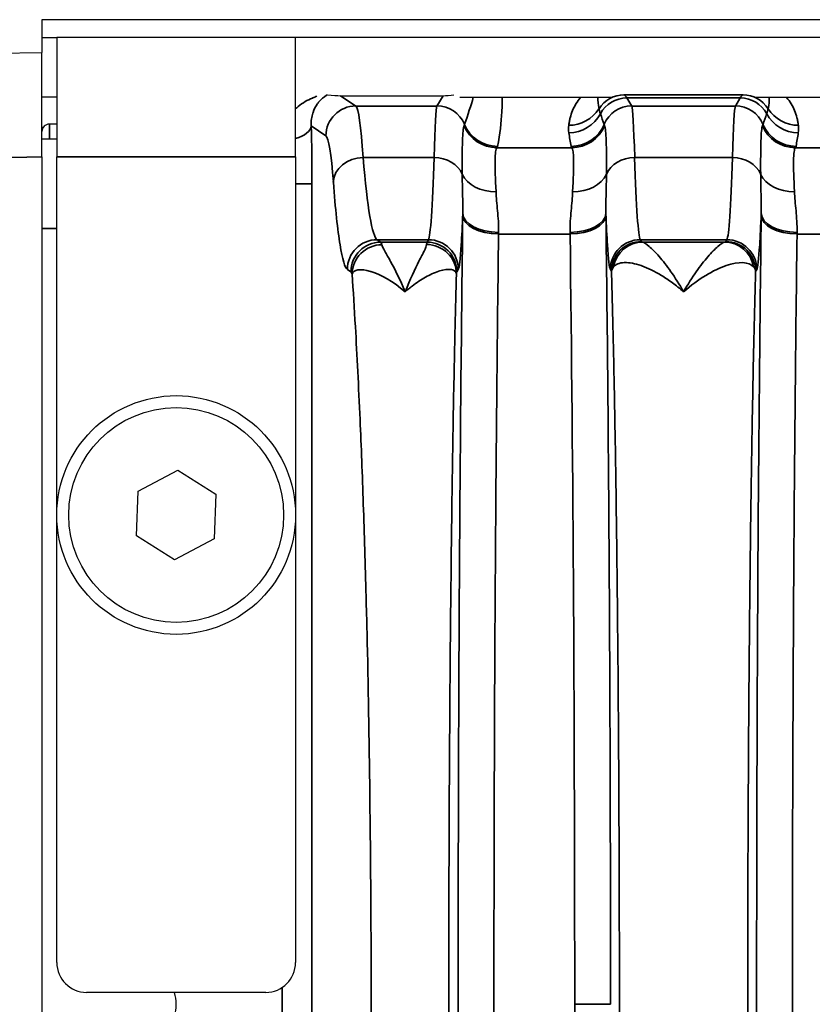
# Model space of a CAD drawing. Header units: millimetres. Extents: x 399 to 6233, y -1870 to 1602.
# Tile 301 of 656: x 4187 to 4200, y 480 to 496. Entities that reach past the tile are written whole.
import ezdxf

# ---------------------------------------------------------------- set-up
doc = ezdxf.new("R2010")
doc.units = ezdxf.units.MM
doc.layers.add('S40', color=7, linetype='Continuous')
doc.layers.add('可見 (ISO)', color=7, linetype='Continuous', lineweight=25)
doc.layers.add('窄部可見 (ISO)', color=7, linetype='Continuous', lineweight=35)

# ---------------------------------------------------------------- blocks, each defined once
blk = doc.blocks.new('S40-下視-02')
at = {"layer": '可見 (ISO)'}
for p, q in [((-56.5, 16.5), (-56.5, 16.2)), ((56.5, 16.5), (-56.5, 16.5)), ((-56.5, 16.2), (-56.5, 15.95)), ((-56.5, 16.2), (-56.25, 16.2)), ((-52.25, 16.2), (-56.25, 16.2)), ((-56.25, 16.2), (-56.25, 14.2)), ((-52.25, 14.2), (-52.25, 16.2)), ((52.25, 16.2), (-52.25, 16.2)), ((-64.842, 15.804), (-56.5, 15.95)), ((-56.5, 14.2), (-56.5, 15.95)), ((-56.25, 15.2), (-56.5, 15.2)), ((-51.5, 15.226), (-49.777, 15.226)), ((-49.5, 15.2), (-46.95, 15.2)), ((-44.55, 15.2), (-41.87, 15.2)), ((-56.5, 14.7), (-56.475, 14.7)), ((-56.25, 14.75), (-56.375, 14.75)), ((-51.169, 14.75), (-51.169, 14.75)), ((-49.91, 14.75), (-49.91, 14.75)), ((-46.59, 14.75), (-46.59, 14.75)), ((-44.91, 14.75), (-44.91, 14.75)), ((-56.25, 14.5), (-56.5, 14.5)), ((-56.5, 14.2), (-56.5, -14.2)), ((-56.25, 0.7), (-56.25, 14.2)), ((-52.25, 14.2), (-52.25, 0.7)), ((-51.202, 10.5), (-51.202, 10.5)), ((-49.596, 10.5), (-49.596, 10.5)), ((-54.885, 8.6), (-54.221, 8.95)), ((-54.221, 8.95), (-53.586, 8.55)), ((-54.914, 7.85), (-54.885, 8.6)), ((-53.586, 8.55), (-53.615, 7.8)), ((-54.279, 7.45), (-54.914, 7.85)), ((-53.615, 7.8), (-54.279, 7.45)), ((-52.75, 0.2), (-55.75, 0.2))]:
    blk.add_line(p, q, dxfattribs=at)
for radius in [2, 1.8]:
    blk.add_circle((-54.25, 8.2), radius, dxfattribs=at)
for centre, radius, start, end in [((-56.375, 14.625), 0.125, 90, 180), ((-55.75, 0.7), 0.5, 180, 270), ((-52.75, 0.7), 0.5, 270, 0), ((-55, 0), 0.75, 344.534, 15.466)]:
    blk.add_arc(centre, radius, start, end, dxfattribs=at)
for centre, major_axis, ratio, start_param, end_param in [((-52.75, 15.56), (1.346, -0.312), 0.087373, 5.606534, 5.922498), ((-49.278, 15.56), (0.703, 0.26), 0.296942, 3.818001, 4.136415)]:
    blk.add_ellipse(centre, major_axis=major_axis, ratio=ratio, start_param=start_param, end_param=end_param, dxfattribs=at)
blk.add_open_spline([(-51.72, 15.243), (-51.719, 15.243), (-51.718, 15.243), (-51.718, 15.243)], degree=3, dxfattribs=at)
at = {"layer": '窄部可見 (ISO)'}
for p, q in [((-51.5, 15.226), (-51.242, 15.054)), ((-49.881, 15.054), (-49.777, 15.226)), ((-46.748, 15.243), (-46.744, 15.241)), ((-46.744, 15.241), (-44.756, 15.241)), ((-44.799, 15.19), (-46.701, 15.19)), ((-46.701, 15.19), (-46.619, 15.054)), ((-44.881, 15.054), (-44.799, 15.19)), ((-44.756, 15.241), (-44.752, 15.243)), ((-51.242, 15.054), (-49.881, 15.054)), ((-46.619, 15.054), (-44.881, 15.054)), ((-56.375, 14.5), (-56.375, 14.75)), ((-51.741, 14.555), (-51.988, 14.719)), ((-48.877, 14.355), (-47.623, 14.355)), ((-43.877, 14.355), (-42.588, 14.355)), ((-56.5, 14.2), (-65.273, 14.047)), ((-52.25, 14.2), (-56.25, 14.2)), ((-51.118, 14.192), (-49.93, 14.192)), ((-46.57, 14.192), (-44.93, 14.192)), ((-52.25, 13.747), (-51.975, 13.747)), ((-51.975, 13.747), (-51.975, -13.747)), ((-56.5, 13), (-56.25, 13)), ((-47.651, 12.909), (-48.849, 12.909)), ((-42.648, 12.909), (-43.849, 12.909)), ((-50.024, 12.814), (-50.883, 12.814)), ((-50.883, 12.814), (-50.823, 12.773)), ((-50.823, 12.773), (-50.048, 12.773)), ((-50.048, 12.773), (-50.024, 12.814)), ((-45.024, 12.814), (-46.476, 12.814)), ((-46.476, 12.814), (-46.457, 12.783)), ((-46.436, 12.773), (-45.064, 12.773)), ((-45.043, 12.783), (-45.024, 12.814)), ((-51.322, 12.274), (-51.382, 12.314)), ((-49.524, 12.314), (-49.548, 12.274)), ((-46.957, 12.283), (-46.976, 12.314)), ((-44.524, 12.314), (-44.543, 12.283)), ((-52.474, -0.283), (-52.474, 0.283)), ((-47.573, 0), (-46.974, 0))]:
    blk.add_line(p, q, dxfattribs=at)
for centre, major_axis, ratio, start_param, end_param in [((-50.252, 13.935), (-1.006, -2.097), 0.194686, 2.059644, 2.308248), ((-46.469, 14.557), (0.641, -0.802), 0.399262, 3.535825, 3.839089), ((-46.744, 14.741), (-0.277, -0.416), 0.999683, 3.729704, 4.736367), ((-46.701, 14.69), (-0.429, -0.257), 0.999172, 4.17245, 5.254458), ((-46.773, -84.793), (0, 100.043), 0.020838, 6.248286, 6.269226), ((-44.727, -84.793), (0, 100.043), 0.020838, 0.01396, 0.034899), ((-44.799, 14.69), (0.429, -0.257), 0.999172, 1.028727, 2.110736), ((-44.756, 14.741), (0.277, -0.416), 0.999683, 1.546818, 2.553481), ((-45.031, 14.557), (-0.641, -0.802), 0.399262, 2.444096, 2.74736), ((-51.242, 14.555), (-0.277, -0.416), 0.998023, 3.730274, 5.299244), ((-51.237, 10.94), (0.013, -4.117), 0.051328, 2.481346, 3.103383), ((-49.883, 10.94), (-0.005, -4.117), 0.020515, 3.17966, 3.801678), ((-49.881, 14.555), (-0.429, 0.257), 0.999172, 4.077035, 5.252328), ((-46.619, 14.555), (-0.429, -0.257), 0.999172, 4.17245, 5.347743), ((-46.617, 10.94), (0.005, -4.117), 0.020515, 2.481507, 3.103525), ((-44.883, 10.94), (-0.005, -4.117), 0.020515, 3.17966, 3.801678), ((-44.881, 14.555), (0.429, -0.257), 0.999172, 0.935442, 2.110736), ((-47.674, 15.329), (0.595, -0.075), 0.998245, 4.838078, 5.844438), ((-47.672, 15.205), (0.594, 0.083), 0.998238, 4.573579, 5.655239), ((3080.78, 17.947), (-3128.282, -0.854), 0.045755, 0.015157, 0.016397), ((-3172.28, 17.947), (3128.282, -0.854), 0.045755, 6.266788, 6.268029), ((-43.828, 15.205), (0.594, -0.083), 0.998238, 3.769539, 4.851199), ((-43.826, 15.329), (0.595, 0.075), 0.998245, 3.58034, 4.5867), ((-52.488, 14.719), (0.5, 0.015), 0.485876, 5.193812, 6.22327), ((-52.06, 13.845), (-0.005, 1.79), 0.047447, 4.657656, 5.222504), ((-52.43, 6.929), (3.014, 7.827), 0.001618, 6.189135, 6.234176), ((-48.877, 14.954), (0.477, -0.364), 0.997266, 4.194851, 5.363923), ((-48.866, 14.977), (0.59, -0.11), 0.998212, 3.721475, 4.896388), ((-47.634, 14.977), (0.59, 0.11), 0.998212, 4.52839, 5.703303), ((-47.623, 14.954), (0.477, 0.364), 0.997266, 4.060855, 5.229927), ((-44.07, 6.929), (-3.014, 7.827), 0.001618, 0.049009, 0.09405), ((-47.43, 6.929), (3.014, 7.827), 0.001618, 6.189135, 6.234176), ((-43.877, 14.954), (0.477, -0.364), 0.997266, 4.194851, 5.363923), ((-43.866, 14.977), (0.59, -0.11), 0.998212, 3.721475, 4.896388), ((-51.736, 10.852), (-0.013, 3.705), 0.057031, 5.622891, 6.244935), ((-46.893, 13.867), (-0.583, 1.898), 0.300773, 1.080395, 1.207191), ((-44.607, 13.867), (0.583, 1.898), 0.300773, 5.075994, 5.20279), ((-60.544, 14.386), (11.679, 0), 0.058758, 6.238419, 6.272371), ((-35.956, 14.386), (-11.679, 0), 0.058758, 0.010815, 0.044766), ((-55.544, 14.386), (11.679, 0), 0.058758, 6.23842, 6.27237), ((-51.118, 13.779), (-0.499, -0.038), 0.826263, 4.648767, 6.190139), ((-50.867, 20.809), (0, 8), 0.055683, 2.544616, 3.106686), ((-50.03, 20.812), (0, -8.003), 0.022251, 0.034889, 0.596848), ((-49.93, 13.779), (0.5, -0.015), 0.826915, 0.361643, 1.596274), ((-46.57, 13.779), (-0.5, -0.015), 0.826915, 4.686911, 5.921542), ((-46.47, 20.812), (0, -8.003), 0.022251, 5.686337, 6.248296), ((-45.03, 20.812), (0, -8.003), 0.022251, 0.034889, 0.596848), ((-44.93, 13.779), (0.5, -0.015), 0.826915, 0.361643, 1.596274), ((-48.892, 14.069), (-0.6, -0.023), 0.752166, 0.306707, 1.54183), ((-47.608, 14.069), (0.6, -0.023), 0.752166, 4.741355, 5.976479), ((-43.892, 14.069), (-0.6, -0.023), 0.752166, 0.306707, 1.54183), ((-48.849, 13.251), (-0.6, 0.008), 0.525274, 0.024614, 1.577589), ((-49.401, 11.829), (-0.008, -3.01), 0.019461, 4.220257, 4.232359), ((-48.849, 13.219), (-0.6, 0.008), 0.516344, 0.024457, 1.577318), ((-47.651, 13.251), (0.6, 0.008), 0.525274, 4.705596, 6.258572), ((-47.651, 13.219), (0.6, 0.008), 0.516344, 4.705867, 6.258728), ((-47.099, 11.829), (-0.008, 3.01), 0.019461, 5.192415, 5.204517), ((-43.849, 13.251), (-0.6, 0.008), 0.525274, 0.024614, 1.577589), ((-44.401, 11.829), (-0.008, -3.01), 0.01946, 4.220267, 4.232368), ((-43.849, 13.219), (-0.6, 0.008), 0.516344, 0.024457, 1.577318), ((-48.801, 11.751), (-0.008, -2.509), 0.023353, 4.220301, 4.232382), ((-47.699, 11.751), (-0.008, 2.509), 0.023353, 5.192398, 5.204479), ((-48.11, 0), (0, 25), 0.02145, 4.712389, 5.255001), ((-43.801, 11.751), (-0.008, -2.508), 0.023353, 4.220304, 4.232385), ((-50.883, 12.314), (-0.277, -0.416), 0.998023, 3.730274, 5.299244), ((-50.823, 12.274), (-0.277, -0.416), 0.998023, 3.730274, 5.299244), ((-50.827, 9.77), (0, 3.006), 0.043632, 6.109925, 6.248313), ((-50.046, 9.774), (0, 3.001), 0.017453, 0.034901, 0.167215), ((-50.048, 12.274), (-0.429, 0.257), 0.999172, 3.682263, 5.252328), ((-50.024, 12.314), (-0.429, 0.257), 0.999172, 3.682263, 5.252328), ((-46.476, 12.314), (-0.429, -0.257), 0.999172, 4.17245, 5.742515), ((-46.436, 12.274), (0.117, 0.486), 0.989056, 0.238805, 1.634834), ((-45.064, 12.274), (-0.117, 0.486), 0.989056, 4.648351, 6.04438), ((-45.024, 12.314), (0.429, -0.257), 0.999172, 0.54067, 2.110736), ((-51.326, 9.772), (0, 2.503), 0.052336, 6.10989, 6.24844), ((-49.547, 9.778), (0, 2.497), 0.020942, 0.034786, 0.167317), ((-48.11, 0), (0, 25), 0.02145, 4.169777, 4.712389)]:
    blk.add_ellipse(centre, major_axis=major_axis, ratio=ratio, start_param=start_param, end_param=end_param, dxfattribs=at)
for points, knots in [([(-52.25, 15.008), (-52.236, 15.02), (-52.222, 15.032), (-52.208, 15.044), (-52.131, 15.107), (-52.048, 15.154), (-51.969, 15.188), (-51.967, 15.189), (-51.965, 15.189), (-51.963, 15.19), (-51.939, 15.2), (-51.916, 15.209), (-51.895, 15.217)], [0.0007788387, 0.0007788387, 0.0007788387, 0.0007788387, 0.0008591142, 0.0008591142, 0.0008591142, 0.0012950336, 0.0012950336, 0.0012950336, 0.0013059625, 0.0013059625, 0.0013059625, 0.0014354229, 0.0014354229, 0.0014354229, 0.0014354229]), ([(-51.718, 15.243), (-51.718, 15.242), (-51.719, 15.242), (-51.72, 15.241), (-51.72, 15.241), (-51.721, 15.241), (-51.722, 15.24), (-51.732, 15.233), (-51.744, 15.226), (-51.758, 15.216), (-51.771, 15.207), (-51.785, 15.196), (-51.799, 15.184), (-51.802, 15.181), (-51.806, 15.177), (-51.81, 15.174), (-51.823, 15.162), (-51.836, 15.148), (-51.849, 15.133), (-51.853, 15.13), (-51.856, 15.126), (-51.859, 15.122), (-51.862, 15.118), (-51.865, 15.115), (-51.868, 15.111), (-51.87, 15.108), (-51.872, 15.106), (-51.874, 15.104), (-51.878, 15.098), (-51.883, 15.091), (-51.888, 15.085), (-51.914, 15.046), (-51.939, 15.001), (-51.958, 14.945), (-51.959, 14.942), (-51.96, 14.939), (-51.961, 14.935), (-51.98, 14.875), (-51.993, 14.806), (-51.988, 14.719)], [0, 0, 0, 0, 0.000012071, 0.000012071, 0.000012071, 0.000023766, 0.000023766, 0.000023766, 0.000205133, 0.000205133, 0.000205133, 0.000386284, 0.000386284, 0.000386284, 0.000434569, 0.000434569, 0.000434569, 0.000603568, 0.000603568, 0.000603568, 0.000645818, 0.000645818, 0.000645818, 0.00068593, 0.00068593, 0.00068593, 0.000709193, 0.000709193, 0.000709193, 0.000772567, 0.000772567, 0.000772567, 0.001138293, 0.001138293, 0.001138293, 0.001158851, 0.001158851, 0.001158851, 0.001545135, 0.001545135, 0.001545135, 0.001545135]), ([(-48.791, 15.2), (-48.789, 15.123), (-48.79, 15.042), (-48.794, 14.957), (-48.803, 14.778), (-48.828, 14.582), (-48.866, 14.378)], [3.9522624, 3.9522624, 3.9522624, 3.9522624, 4.0696423, 4.0696423, 4.0696423, 4.3163862, 4.3163862, 4.3163862, 4.3163862]), ([(-47.674, 14.73), (-47.671, 14.753), (-47.667, 14.775), (-47.663, 14.796), (-47.659, 14.818), (-47.655, 14.838), (-47.65, 14.858), (-47.639, 14.899), (-47.626, 14.939), (-47.61, 14.978), (-47.578, 15.058), (-47.533, 15.132), (-47.477, 15.194), (-47.475, 15.196), (-47.473, 15.198), (-47.471, 15.2)], [2.1358688, 2.1358688, 2.1358688, 2.1358688, 2.1945542, 2.1945542, 2.1945542, 2.25329, 2.25329, 2.25329, 2.3713058, 2.3713058, 2.3713058, 2.612508, 2.612508, 2.612508, 2.6204768, 2.6204768, 2.6204768, 2.6204768]), ([(-44.029, 15.2), (-44.027, 15.198), (-44.025, 15.196), (-44.023, 15.194), (-43.967, 15.132), (-43.922, 15.058), (-43.89, 14.978), (-43.874, 14.939), (-43.861, 14.899), (-43.85, 14.858), (-43.845, 14.838), (-43.841, 14.818), (-43.837, 14.796), (-43.833, 14.775), (-43.829, 14.753), (-43.826, 14.73)], [3.6627085, 3.6627085, 3.6627085, 3.6627085, 3.6706773, 3.6706773, 3.6706773, 3.9118795, 3.9118795, 3.9118795, 4.0298953, 4.0298953, 4.0298953, 4.0886311, 4.0886311, 4.0886311, 4.1473165, 4.1473165, 4.1473165, 4.1473165]), ([(-47.167, 15.008), (-47.164, 14.997), (-47.161, 14.984), (-47.157, 14.971), (-47.153, 14.956), (-47.148, 14.941), (-47.142, 14.924)], [0, 0, 0, 0, 0.001000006, 0.001000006, 0.001000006, 0.00208995, 0.00208995, 0.00208995, 0.00208995]), ([(-44.358, 14.924), (-44.353, 14.939), (-44.348, 14.954), (-44.344, 14.967), (-44.34, 14.982), (-44.336, 14.996), (-44.333, 15.008)], [0, 0, 0, 0, 0.001000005, 0.001000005, 0.001000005, 0.002089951, 0.002089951, 0.002089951, 0.002089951]), ([(-49.458, 13.911), (-49.459, 14.142), (-49.459, 14.326), (-49.454, 14.464), (-49.45, 14.601), (-49.441, 14.688), (-49.428, 14.721)], [0, 0, 0, 0, 0.001125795, 0.001125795, 0.001125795, 0.00225159, 0.00225159, 0.00225159, 0.00225159]), ([(-47.072, 14.721), (-47.059, 14.688), (-47.051, 14.602), (-47.041, 14.327), (-47.041, 14.142), (-47.042, 13.911)], [0, 0, 0, 0, 0.001138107, 0.001138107, 0.002276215, 0.002276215, 0.002276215, 0.002276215]), ([(-44.458, 13.911), (-44.459, 14.142), (-44.459, 14.326), (-44.454, 14.464), (-44.45, 14.601), (-44.441, 14.688), (-44.428, 14.721)], [0, 0, 0, 0, 0.001125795, 0.001125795, 0.001125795, 0.00225159, 0.00225159, 0.00225159, 0.00225159]), ([(-48.877, 14.355), (-48.895, 14.335), (-48.905, 14.262), (-48.907, 14.136), (-48.909, 14.01), (-48.902, 13.837), (-48.892, 13.617)], [0, 0, 0, 0, 0.000987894, 0.000987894, 0.000987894, 0.001975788, 0.001975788, 0.001975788, 0.001975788]), ([(-47.608, 13.617), (-47.598, 13.837), (-47.591, 14.011), (-47.593, 14.137), (-47.595, 14.263), (-47.605, 14.335), (-47.623, 14.355)], [0, 0, 0, 0, 0.000987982, 0.000987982, 0.000987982, 0.001975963, 0.001975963, 0.001975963, 0.001975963]), ([(-43.877, 14.355), (-43.895, 14.335), (-43.905, 14.262), (-43.907, 14.136), (-43.909, 14.01), (-43.902, 13.837), (-43.892, 13.617)], [0, 0, 0, 0, 0.000987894, 0.000987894, 0.000987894, 0.001975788, 0.001975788, 0.001975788, 0.001975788]), ([(-49.449, 13.251), (-49.446, 13.364), (-49.449, 13.473), (-49.452, 13.579), (-49.455, 13.692), (-49.458, 13.802), (-49.458, 13.911)], [0.000000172, 0.000000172, 0.000000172, 0.000000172, 0.000500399, 0.000500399, 0.000500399, 0.001035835, 0.001035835, 0.001035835, 0.001035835]), ([(-47.042, 13.911), (-47.042, 13.802), (-47.045, 13.692), (-47.048, 13.579), (-47.051, 13.473), (-47.054, 13.364), (-47.051, 13.251)], [0, 0, 0, 0, 0.000535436, 0.000535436, 0.000535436, 0.001035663, 0.001035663, 0.001035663, 0.001035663]), ([(-44.449, 13.251), (-44.446, 13.364), (-44.449, 13.473), (-44.452, 13.579), (-44.455, 13.692), (-44.458, 13.802), (-44.458, 13.911)], [0.000000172, 0.000000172, 0.000000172, 0.000000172, 0.000500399, 0.000500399, 0.000500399, 0.001035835, 0.001035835, 0.001035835, 0.001035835]), ([(-51.382, 12.314), (-51.424, 12.342), (-51.465, 12.482), (-51.545, 12.977), (-51.583, 13.331), (-51.617, 13.779)], [1.6057029, 1.6057029, 1.6057029, 1.6057029, 1.8867378, 1.8867378, 2.1677727, 2.1677727, 2.1677727, 2.1677727]), ([(-48.892, 13.617), (-48.887, 13.518), (-48.877, 13.412), (-48.866, 13.299), (-48.856, 13.185), (-48.847, 13.065), (-48.849, 12.936)], [0, 0, 0, 0, 0.000446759, 0.000446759, 0.000446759, 0.000893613, 0.000893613, 0.000893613, 0.000893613]), ([(-47.651, 12.936), (-47.653, 13.065), (-47.644, 13.185), (-47.634, 13.299), (-47.623, 13.412), (-47.613, 13.518), (-47.608, 13.617)], [0, 0, 0, 0, 0.000446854, 0.000446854, 0.000446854, 0.000893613, 0.000893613, 0.000893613, 0.000893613]), ([(-43.892, 13.617), (-43.887, 13.518), (-43.877, 13.412), (-43.866, 13.299), (-43.856, 13.185), (-43.847, 13.065), (-43.849, 12.936)], [0, 0, 0, 0, 0.000446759, 0.000446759, 0.000446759, 0.000893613, 0.000893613, 0.000893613, 0.000893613]), ([(-49.449, -13.219), (-49.474, -11.236), (-49.494, -9.091), (-49.507, -6.861), (-49.52, -4.63), (-49.526, -2.315), (-49.526, 0), (-49.526, 2.315), (-49.52, 4.63), (-49.507, 6.861), (-49.494, 9.091), (-49.474, 11.236), (-49.449, 13.219)], [2.598981, 2.598981, 2.598981, 2.598981, 2.870287, 2.870287, 2.870287, 3.141593, 3.141593, 3.141593, 3.412899, 3.412899, 3.412899, 3.684204, 3.684204, 3.684204, 3.684204]), ([(-49.449, 13.251), (-49.457, 13.046), (-49.466, 12.87), (-49.475, 12.729), (-49.491, 12.481), (-49.508, 12.341), (-49.524, 12.314)], [1.0953922, 1.0953922, 1.0953922, 1.0953922, 1.2550802, 1.2550802, 1.2550802, 1.5358897, 1.5358897, 1.5358897, 1.5358897]), ([(-46.976, 12.314), (-46.992, 12.341), (-47.009, 12.481), (-47.025, 12.729), (-47.034, 12.87), (-47.043, 13.046), (-47.051, 13.251)], [1.6057029, 1.6057029, 1.6057029, 1.6057029, 1.8865124, 1.8865124, 1.8865124, 2.0462004, 2.0462004, 2.0462004, 2.0462004]), ([(-47.051, 13.219), (-47.026, 11.236), (-47.006, 9.091), (-46.993, 6.861), (-46.98, 4.63), (-46.974, 2.315), (-46.974, 0)], [5.7405735, 5.7405735, 5.7405735, 5.7405735, 6.0118794, 6.0118794, 6.0118794, 6.2831853, 6.2831853, 6.2831853, 6.2831853]), ([(-44.449, -13.219), (-44.474, -11.236), (-44.494, -9.091), (-44.507, -6.861), (-44.52, -4.63), (-44.526, -2.315), (-44.526, 0), (-44.526, 2.315), (-44.52, 4.63), (-44.507, 6.861), (-44.494, 9.091), (-44.474, 11.236), (-44.449, 13.219)], [2.598981, 2.598981, 2.598981, 2.598981, 2.870287, 2.870287, 2.870287, 3.141593, 3.141593, 3.141593, 3.412899, 3.412899, 3.412899, 3.684204, 3.684204, 3.684204, 3.684204]), ([(-44.449, 13.251), (-44.457, 13.046), (-44.466, 12.87), (-44.475, 12.729), (-44.491, 12.481), (-44.508, 12.341), (-44.524, 12.314)], [1.0953922, 1.0953922, 1.0953922, 1.0953922, 1.2550802, 1.2550802, 1.2550802, 1.5358897, 1.5358897, 1.5358897, 1.5358897]), ([(-48.849, 12.909), (-48.875, 10.973), (-48.894, 8.878), (-48.92, 4.522), (-48.927, 2.261), (-48.927, -2.261), (-48.92, -4.522), (-48.894, -8.878), (-48.875, -10.973), (-48.849, -12.909)], [2.598981, 2.598981, 2.598981, 2.598981, 2.870287, 2.870287, 3.141593, 3.141593, 3.412899, 3.412899, 3.684204, 3.684204, 3.684204, 3.684204]), ([(-43.849, 12.909), (-43.875, 10.973), (-43.894, 8.878), (-43.92, 4.522), (-43.927, 2.261), (-43.927, -2.261), (-43.92, -4.522), (-43.894, -8.878), (-43.875, -10.973), (-43.849, -12.909)], [2.598981, 2.598981, 2.598981, 2.598981, 2.870287, 2.870287, 3.141593, 3.141593, 3.412899, 3.412899, 3.684204, 3.684204, 3.684204, 3.684204]), ([(-50.805, 12.73), (-50.935, 12.729), (-51.064, 12.675), (-51.156, 12.584), (-51.248, 12.493), (-51.303, 12.366), (-51.304, 12.238)], [0, 0, 0, 0, 0.5, 0.5, 0.5, 0.9998705, 0.9998705, 0.9998705, 0.9998705]), ([(-50.805, 12.73), (-50.798, 12.704), (-50.778, 12.666), (-50.752, 12.619), (-50.726, 12.571), (-50.693, 12.514), (-50.657, 12.448), (-50.585, 12.315), (-50.498, 12.144), (-50.413, 11.942)], [0, 0, 0, 0, 0.000455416, 0.000455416, 0.000455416, 0.000909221, 0.000909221, 0.000909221, 0.001818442, 0.001818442, 0.001818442, 0.001818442]), ([(-50.413, 11.942), (-50.333, 12.147), (-50.251, 12.319), (-50.15, 12.52), (-50.119, 12.577), (-50.074, 12.671), (-50.058, 12.708), (-50.055, 12.733)], [-0.000011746, -0.000011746, -0.000011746, -0.000011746, 0.000905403, 0.000905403, 0.001363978, 0.001363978, 0.001822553, 0.001822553, 0.001822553, 0.001822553]), ([(-49.555, 12.24), (-49.556, 12.369), (-49.61, 12.497), (-49.702, 12.588), (-49.795, 12.68), (-49.925, 12.733), (-50.055, 12.733)], [0.0001264, 0.0001264, 0.0001264, 0.0001264, 0.5, 0.5, 0.5, 1, 1, 1, 1]), ([(-46.457, 12.783), (-46.588, 12.782), (-46.718, 12.729), (-46.811, 12.636), (-46.903, 12.544), (-46.957, 12.414), (-46.957, 12.283)], [0, 0, 0, 0, 0.5, 0.5, 0.5, 1, 1, 1, 1]), ([(-46.436, 12.773), (-46.413, 12.767), (-46.374, 12.742), (-46.326, 12.701), (-46.278, 12.66), (-46.221, 12.603), (-46.159, 12.531), (-46.097, 12.46), (-46.031, 12.376), (-45.962, 12.277), (-45.893, 12.178), (-45.821, 12.065), (-45.75, 11.942)], [0, 0, 0, 0, 0.000572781, 0.000572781, 0.000572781, 0.001145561, 0.001145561, 0.001145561, 0.001718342, 0.001718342, 0.001718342, 0.002291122, 0.002291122, 0.002291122, 0.002291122]), ([(-45.75, 11.942), (-45.679, 12.066), (-45.607, 12.178), (-45.538, 12.277), (-45.47, 12.374), (-45.404, 12.458), (-45.344, 12.528), (-45.282, 12.6), (-45.224, 12.658), (-45.176, 12.7), (-45.127, 12.742), (-45.087, 12.767), (-45.064, 12.773)], [-0.000011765, -0.000011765, -0.000011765, -0.000011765, 0.000565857, 0.000565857, 0.000565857, 0.001135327, 0.001135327, 0.001135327, 0.001714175, 0.001714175, 0.001714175, 0.002298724, 0.002298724, 0.002298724, 0.002298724]), ([(-45.043, 12.783), (-44.912, 12.782), (-44.782, 12.729), (-44.689, 12.636), (-44.597, 12.544), (-44.543, 12.414), (-44.543, 12.283)], [0, 0, 0, 0, 0.5, 0.5, 0.5, 1, 1, 1, 1]), ([(-45.75, 11.942), (-45.813, 11.996), (-45.875, 12.046), (-45.937, 12.091), (-45.999, 12.136), (-46.06, 12.178), (-46.12, 12.214), (-46.237, 12.285), (-46.347, 12.339), (-46.451, 12.375), (-46.454, 12.377), (-46.458, 12.378), (-46.461, 12.379), (-46.564, 12.415), (-46.658, 12.432), (-46.736, 12.43), (-46.739, 12.43), (-46.742, 12.43), (-46.744, 12.43), (-46.824, 12.426), (-46.887, 12.403), (-46.923, 12.358)], [-0.000011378, -0.000011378, -0.000011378, -0.000011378, 0.000287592, 0.000287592, 0.000287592, 0.000586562, 0.000586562, 0.000586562, 0.001165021, 0.001165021, 0.001165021, 0.001184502, 0.001184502, 0.001184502, 0.001762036, 0.001762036, 0.001762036, 0.001782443, 0.001782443, 0.001782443, 0.002380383, 0.002380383, 0.002380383, 0.002380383]), ([(-44.577, 12.358), (-44.65, 12.447), (-44.827, 12.452), (-45.038, 12.379), (-45.249, 12.307), (-45.5, 12.157), (-45.75, 11.942)], [0, 0, 0, 0, 0.00119489, 0.00119489, 0.00119489, 0.002389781, 0.002389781, 0.002389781, 0.002389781]), ([(-50.413, 11.942), (-50.619, 12.114), (-50.824, 12.228), (-50.988, 12.278), (-50.991, 12.279), (-50.994, 12.28), (-50.997, 12.281), (-51.076, 12.305), (-51.146, 12.314), (-51.199, 12.308), (-51.201, 12.308), (-51.204, 12.307), (-51.206, 12.307), (-51.26, 12.299), (-51.295, 12.275), (-51.304, 12.238)], [-0.000011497, -0.000011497, -0.000011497, -0.000011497, 0.000957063, 0.000957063, 0.000957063, 0.000976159, 0.000976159, 0.000976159, 0.001448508, 0.001448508, 0.001448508, 0.001469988, 0.001469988, 0.001469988, 0.001963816, 0.001963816, 0.001963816, 0.001963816]), ([(-51.304, -12.238), (-51.284, -11.957), (-51.266, -11.66), (-51.248, -11.356), (-51.22, -10.875), (-51.194, -10.35), (-51.17, -9.798), (-51.15, -9.347), (-51.132, -8.874), (-51.115, -8.379), (-51.098, -7.885), (-51.082, -7.363), (-51.069, -6.836), (-51.063, -6.635), (-51.058, -6.432), (-51.053, -6.227), (-51.046, -5.895), (-51.039, -5.557), (-51.032, -5.215), (-51.022, -4.661), (-51.013, -4.092), (-51.006, -3.513), (-50.991, -2.354), (-50.984, -1.183), (-50.984, 0), (-50.984, 1.183), (-50.991, 2.354), (-51.006, 3.513), (-51.017, 4.451), (-51.033, 5.357), (-51.053, 6.227), (-51.058, 6.432), (-51.063, 6.635), (-51.069, 6.836), (-51.082, 7.363), (-51.098, 7.885), (-51.115, 8.379), (-51.132, 8.874), (-51.15, 9.347), (-51.17, 9.798), (-51.194, 10.35), (-51.22, 10.875), (-51.248, 11.356), (-51.266, 11.66), (-51.284, 11.957), (-51.304, 12.238)], [0.0306519, 0.0306519, 0.0306519, 0.0306519, 0.0761423, 0.0761423, 0.0761423, 0.1479894, 0.1479894, 0.1479894, 0.2066581, 0.2066581, 0.2066581, 0.2653269, 0.2653269, 0.2653269, 0.287704, 0.287704, 0.287704, 0.3239956, 0.3239956, 0.3239956, 0.3826644, 0.3826644, 0.3826644, 0.5, 0.5, 0.5, 0.6173393, 0.6173393, 0.6173393, 0.7123132, 0.7123132, 0.7123132, 0.7346768, 0.7346768, 0.7346768, 0.7933455, 0.7933455, 0.7933455, 0.8520143, 0.8520143, 0.8520143, 0.9238651, 0.9238651, 0.9238651, 0.9693517, 0.9693517, 0.9693517, 0.9693517]), ([(-49.555, 12.24), (-49.559, 12.279), (-49.59, 12.305), (-49.64, 12.313), (-49.642, 12.313), (-49.645, 12.314), (-49.647, 12.314), (-49.696, 12.321), (-49.763, 12.312), (-49.839, 12.289), (-49.843, 12.288), (-49.846, 12.286), (-49.85, 12.285), (-49.887, 12.273), (-49.926, 12.258), (-49.967, 12.239), (-50.035, 12.208), (-50.107, 12.168), (-50.183, 12.118), (-50.22, 12.093), (-50.258, 12.066), (-50.297, 12.037), (-50.316, 12.022), (-50.336, 12.007), (-50.355, 11.991), (-50.374, 11.976), (-50.394, 11.959), (-50.413, 11.942)], [-0.00000006, -0.00000006, -0.00000006, -0.00000006, 0.000497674, 0.000497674, 0.000497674, 0.000519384, 0.000519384, 0.000519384, 0.000995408, 0.000995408, 0.000995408, 0.001017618, 0.001017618, 0.001017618, 0.001244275, 0.001244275, 0.001244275, 0.001617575, 0.001617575, 0.001617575, 0.001804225, 0.001804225, 0.001804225, 0.00189755, 0.00189755, 0.00189755, 0.001990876, 0.001990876, 0.001990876, 0.001990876]), ([(-49.555, 12.24), (-49.563, 11.958), (-49.571, 11.661), (-49.578, 11.356), (-49.589, 10.875), (-49.599, 10.352), (-49.609, 9.8), (-49.617, 9.35), (-49.624, 8.877), (-49.631, 8.382), (-49.638, 7.887), (-49.644, 7.365), (-49.649, 6.838), (-49.652, 6.636), (-49.654, 6.433), (-49.656, 6.227), (-49.659, 5.895), (-49.661, 5.558), (-49.664, 5.216), (-49.668, 4.662), (-49.672, 4.094), (-49.675, 3.514), (-49.68, 2.355), (-49.683, 1.183), (-49.683, 0), (-49.683, -1.183), (-49.68, -2.354), (-49.675, -3.514), (-49.67, -4.452), (-49.664, -5.357), (-49.656, -6.227), (-49.654, -6.433), (-49.652, -6.636), (-49.649, -6.838), (-49.644, -7.365), (-49.638, -7.887), (-49.631, -8.382), (-49.624, -8.877), (-49.617, -9.35), (-49.609, -9.8), (-49.599, -10.351), (-49.589, -10.875), (-49.578, -11.356), (-49.571, -11.661), (-49.563, -11.958), (-49.555, -12.24)], [0.0305667, 0.0305667, 0.0305667, 0.0305667, 0.076192, 0.076192, 0.076192, 0.1479255, 0.1479255, 0.1479255, 0.2066049, 0.2066049, 0.2066049, 0.2652842, 0.2652842, 0.2652842, 0.2877291, 0.2877291, 0.2877291, 0.3239636, 0.3239636, 0.3239636, 0.382643, 0.382643, 0.382643, 0.5, 0.5, 0.5, 0.6173605, 0.6173605, 0.6173605, 0.7122881, 0.7122881, 0.7122881, 0.7347193, 0.7347193, 0.7347193, 0.7933987, 0.7933987, 0.7933987, 0.8520781, 0.8520781, 0.8520781, 0.9238154, 0.9238154, 0.9238154, 0.9694369, 0.9694369, 0.9694369, 0.9694369]), ([(-46.957, -12.283), (-46.947, -11.914), (-46.936, -11.515), (-46.927, -11.105), (-46.918, -10.709), (-46.91, -10.284), (-46.902, -9.839), (-46.893, -9.387), (-46.886, -8.912), (-46.879, -8.415), (-46.872, -7.918), (-46.866, -7.393), (-46.86, -6.864), (-46.857, -6.602), (-46.855, -6.337), (-46.852, -6.068), (-46.85, -5.795), (-46.847, -5.518), (-46.845, -5.238), (-46.841, -4.683), (-46.837, -4.112), (-46.834, -3.53), (-46.828, -2.366), (-46.825, -1.189), (-46.825, 0), (-46.825, 1.189), (-46.828, 2.366), (-46.834, 3.53), (-46.839, 4.406), (-46.845, 5.253), (-46.852, 6.068), (-46.855, 6.337), (-46.857, 6.602), (-46.86, 6.864), (-46.866, 7.393), (-46.872, 7.918), (-46.879, 8.415), (-46.886, 8.912), (-46.893, 9.387), (-46.902, 9.839), (-46.91, 10.284), (-46.918, 10.709), (-46.927, 11.105), (-46.936, 11.515), (-46.947, 11.914), (-46.957, 12.283)], [0.0294093, 0.0294093, 0.0294093, 0.0294093, 0.089244, 0.089244, 0.089244, 0.1470574, 0.1470574, 0.1470574, 0.2058814, 0.2058814, 0.2058814, 0.2647055, 0.2647055, 0.2647055, 0.2938656, 0.2938656, 0.2938656, 0.3235296, 0.3235296, 0.3235296, 0.3823536, 0.3823536, 0.3823536, 0.5, 0.5, 0.5, 0.6176498, 0.6176498, 0.6176498, 0.7061501, 0.7061501, 0.7061501, 0.735298, 0.735298, 0.735298, 0.794122, 0.794122, 0.794122, 0.8529461, 0.8529461, 0.8529461, 0.9107639, 0.9107639, 0.9107639, 0.9705942, 0.9705942, 0.9705942, 0.9705942]), ([(-44.543, 12.283), (-44.553, 11.914), (-44.564, 11.515), (-44.573, 11.105), (-44.582, 10.709), (-44.59, 10.284), (-44.598, 9.839), (-44.607, 9.387), (-44.614, 8.912), (-44.621, 8.415), (-44.628, 7.918), (-44.634, 7.393), (-44.64, 6.864), (-44.643, 6.602), (-44.645, 6.337), (-44.648, 6.068), (-44.65, 5.795), (-44.653, 5.518), (-44.655, 5.238), (-44.659, 4.683), (-44.663, 4.112), (-44.666, 3.53), (-44.672, 2.366), (-44.675, 1.189), (-44.675, 0), (-44.675, -1.189), (-44.672, -2.366), (-44.666, -3.53), (-44.661, -4.406), (-44.655, -5.253), (-44.648, -6.068), (-44.645, -6.337), (-44.643, -6.602), (-44.64, -6.864), (-44.634, -7.393), (-44.628, -7.918), (-44.621, -8.415), (-44.614, -8.912), (-44.607, -9.387), (-44.598, -9.839), (-44.59, -10.284), (-44.582, -10.709), (-44.573, -11.105), (-44.564, -11.515), (-44.553, -11.914), (-44.543, -12.283)], [0.0294093, 0.0294093, 0.0294093, 0.0294093, 0.089244, 0.089244, 0.089244, 0.1470574, 0.1470574, 0.1470574, 0.2058814, 0.2058814, 0.2058814, 0.2647055, 0.2647055, 0.2647055, 0.2938656, 0.2938656, 0.2938656, 0.3235296, 0.3235296, 0.3235296, 0.3823536, 0.3823536, 0.3823536, 0.5, 0.5, 0.5, 0.6176498, 0.6176498, 0.6176498, 0.7061501, 0.7061501, 0.7061501, 0.735298, 0.735298, 0.735298, 0.794122, 0.794122, 0.794122, 0.8529461, 0.8529461, 0.8529461, 0.9107639, 0.9107639, 0.9107639, 0.9705942, 0.9705942, 0.9705942, 0.9705942]), ([(-44.543, 12.283), (-44.543, 12.283), (-44.543, 12.286), (-44.543, 12.287), (-44.544, 12.289), (-44.544, 12.29), (-44.544, 12.292), (-44.545, 12.295), (-44.545, 12.298), (-44.546, 12.301), (-44.548, 12.308), (-44.55, 12.314), (-44.553, 12.32), (-44.558, 12.333), (-44.566, 12.346), (-44.577, 12.358)], [-0.00000006, -0.00000006, -0.00000006, -0.00000006, 0.0000185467, 0.0000185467, 0.0000185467, 0.0000394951, 0.0000394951, 0.0000394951, 0.0000814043, 0.0000814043, 0.0000814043, 0.0001653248, 0.0001653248, 0.0001653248, 0.0003340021, 0.0003340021, 0.0003340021, 0.0003340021])]:
    blk.add_open_spline(points, degree=3, knots=knots, dxfattribs=at)
for points in [[(-47.672, 14.606), (-47.677, 14.648), (-47.679, 14.689), (-47.674, 14.73)], [(-43.826, 14.73), (-43.821, 14.689), (-43.823, 14.648), (-43.828, 14.606)], [(-46.457, 12.783), (-46.455, 12.779), (-46.449, 12.776), (-46.436, 12.773)], [(-45.064, 12.773), (-45.051, 12.776), (-45.045, 12.779), (-45.043, 12.783)], [(-46.923, 12.358), (-46.944, 12.333), (-46.955, 12.308), (-46.957, 12.283)]]:
    blk.add_open_spline(points, degree=3, dxfattribs=at)

msp = doc.modelspace()

# ---------------------------------------------------------------- block references
at = {"layer": 'S40'}
msp.add_blockref('S40-下視-02', (4243.739, 479.662), dxfattribs=at)

doc.saveas('drawing.dxf')
